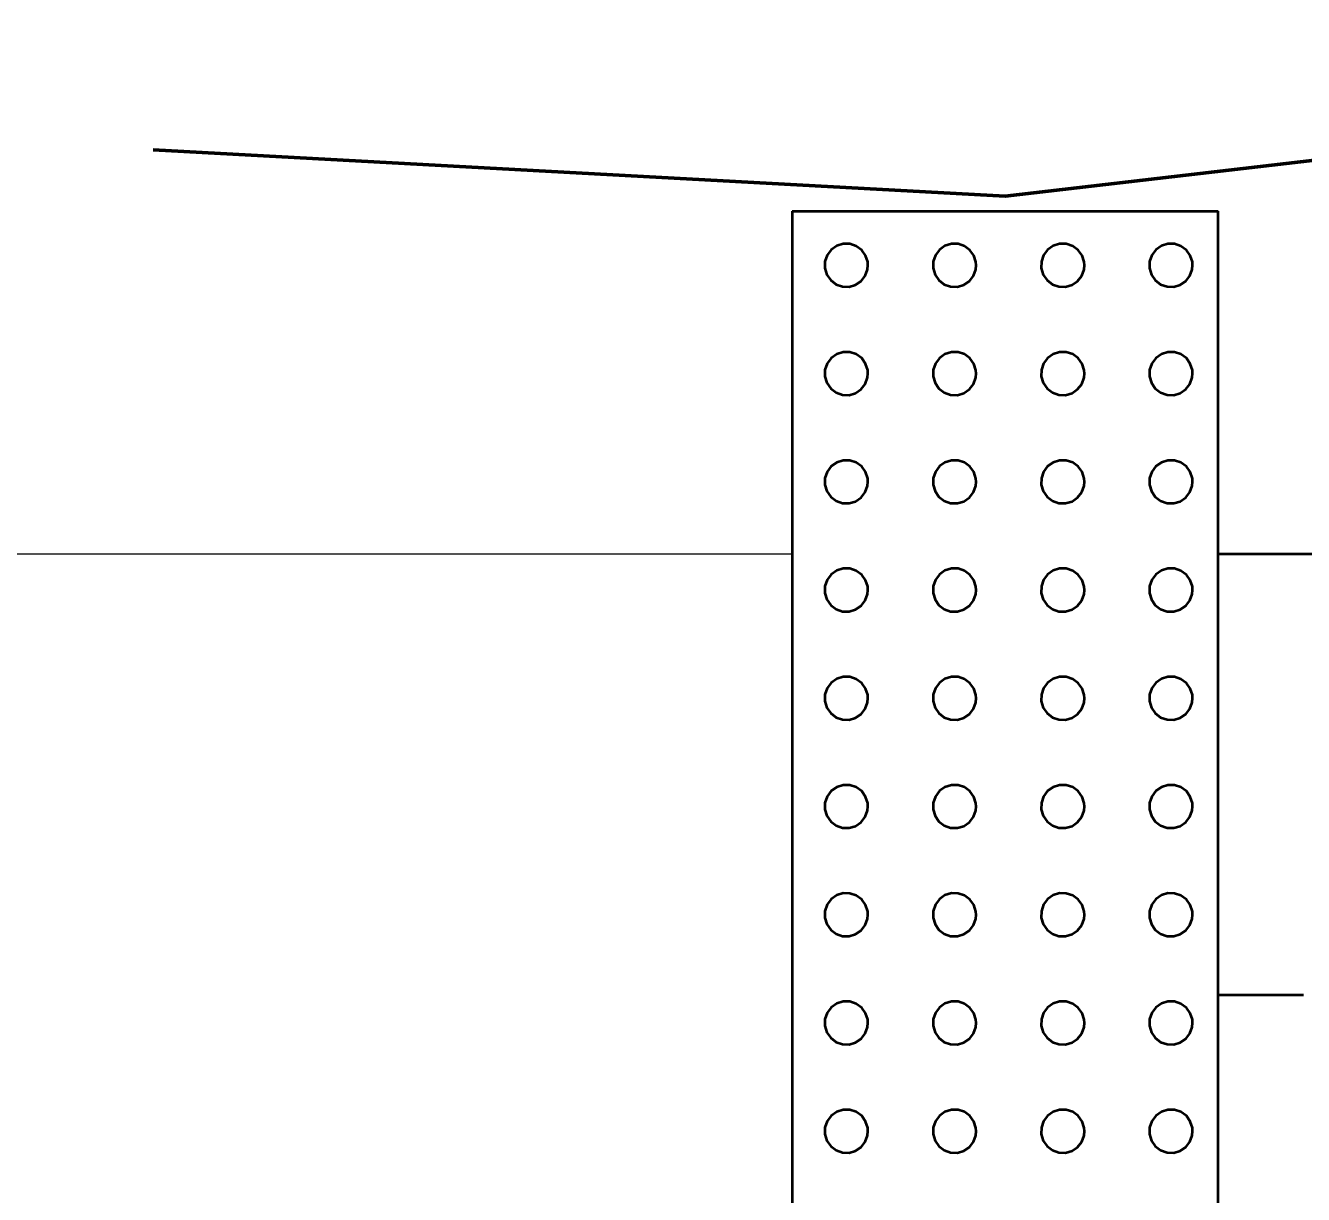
# Model space of a CAD drawing. Extents: x -76 to 974, y -1080 to -735.
# Drawn here: x 281.69 to 289.19, y -935.85 to -928.99 of the extents above; entities that cross this region are included whole.
import ezdxf

# ---------------------------------------------------------------- set-up
doc = ezdxf.new("R2010")
doc.units = 0
doc.header["$LTSCALE"] = 0.36
doc.linetypes.add('LONG_DASHED', pattern=[7.5, 6, -1.5])
for name, color, linetype, lineweight in [('27', 7, 'Continuous', 40), ('28', 7, 'LONG_DASHED', 60), ('7', 7, 'Continuous', 13)]:
    doc.layers.add(name, color=color, linetype=linetype, lineweight=lineweight)

msp = doc.modelspace()

# ---------------------------------------------------------------- linework, layer by layer
at = {"layer": '27'}
for p, q in [((286.1855, -930.0789), (286.1855, -941.5789)), ((286.1855, -930.0789), (288.6855, -930.0789)), ((288.6855, -941.5789), (288.6855, -930.0789)), ((288.6855, -932.09), (321.1855, -932.09)), ((289.1855, -934.6789), (288.6855, -934.6789))]:
    msp.add_line(p, q, dxfattribs=at)
for points in [[(286.6301, -930.3964), (286.6286, -930.3767), (286.6164, -930.339), (286.5933, -930.3069), (286.5614, -930.2835), (286.5239, -930.271), (286.4843, -930.2707), (286.4466, -930.2825), (286.4143, -930.3054), (286.3906, -930.3371), (286.3778, -930.3745), (286.3771, -930.414), (286.3886, -930.4519), (286.4112, -930.4844), (286.4426, -930.5083), (286.4799, -930.5215), (286.5195, -930.5225), (286.5574, -930.5113), (286.5901, -930.489), (286.6143, -930.4578), (286.6278, -930.4206)], [(287.2651, -930.3964), (287.2636, -930.3767), (287.2514, -930.339), (287.2283, -930.3069), (287.1964, -930.2835), (287.1589, -930.271), (287.1193, -930.2707), (287.0816, -930.2825), (287.0493, -930.3054), (287.0256, -930.3371), (287.0128, -930.3745), (287.0121, -930.414), (287.0236, -930.4519), (287.0462, -930.4844), (287.0776, -930.5083), (287.1149, -930.5215), (287.1545, -930.5225), (287.1924, -930.5113), (287.2251, -930.489), (287.2493, -930.4578), (287.2628, -930.4206)], [(287.9001, -930.3964), (287.8986, -930.3767), (287.8864, -930.339), (287.8633, -930.3069), (287.8314, -930.2835), (287.7939, -930.271), (287.7543, -930.2707), (287.7166, -930.2825), (287.6843, -930.3054), (287.6606, -930.3371), (287.6478, -930.3745), (287.6471, -930.414), (287.6586, -930.4519), (287.6812, -930.4844), (287.7126, -930.5083), (287.7499, -930.5215), (287.7895, -930.5225), (287.8274, -930.5113), (287.8601, -930.489), (287.8843, -930.4578), (287.8978, -930.4206)], [(288.5351, -930.3964), (288.5336, -930.3767), (288.5214, -930.339), (288.4983, -930.3069), (288.4664, -930.2835), (288.4289, -930.271), (288.3893, -930.2707), (288.3516, -930.2825), (288.3193, -930.3054), (288.2956, -930.3371), (288.2828, -930.3745), (288.2821, -930.414), (288.2936, -930.4519), (288.3162, -930.4844), (288.3476, -930.5083), (288.3849, -930.5215), (288.4245, -930.5225), (288.4624, -930.5113), (288.4951, -930.489), (288.5193, -930.4578), (288.5328, -930.4206)], [(286.6301, -931.0314), (286.6286, -931.0117), (286.6164, -930.974), (286.5933, -930.9419), (286.5614, -930.9185), (286.5239, -930.906), (286.4843, -930.9057), (286.4466, -930.9175), (286.4143, -930.9404), (286.3906, -930.9721), (286.3778, -931.0095), (286.3771, -931.049), (286.3886, -931.0869), (286.4112, -931.1194), (286.4426, -931.1433), (286.4799, -931.1565), (286.5195, -931.1575), (286.5574, -931.1463), (286.5901, -931.124), (286.6143, -931.0928), (286.6278, -931.0556)], [(287.2651, -931.0314), (287.2636, -931.0117), (287.2514, -930.974), (287.2283, -930.9419), (287.1964, -930.9185), (287.1589, -930.906), (287.1193, -930.9057), (287.0816, -930.9175), (287.0493, -930.9404), (287.0256, -930.9721), (287.0128, -931.0095), (287.0121, -931.049), (287.0236, -931.0869), (287.0462, -931.1194), (287.0776, -931.1433), (287.1149, -931.1565), (287.1545, -931.1575), (287.1924, -931.1463), (287.2251, -931.124), (287.2493, -931.0928), (287.2628, -931.0556)], [(287.9001, -931.0314), (287.8986, -931.0117), (287.8864, -930.974), (287.8633, -930.9419), (287.8314, -930.9185), (287.7939, -930.906), (287.7543, -930.9057), (287.7166, -930.9175), (287.6843, -930.9404), (287.6606, -930.9721), (287.6478, -931.0095), (287.6471, -931.049), (287.6586, -931.0869), (287.6812, -931.1194), (287.7126, -931.1433), (287.7499, -931.1565), (287.7895, -931.1575), (287.8274, -931.1463), (287.8601, -931.124), (287.8843, -931.0928), (287.8978, -931.0556)], [(288.5351, -931.0314), (288.5336, -931.0117), (288.5214, -930.974), (288.4983, -930.9419), (288.4664, -930.9185), (288.4289, -930.906), (288.3893, -930.9057), (288.3516, -930.9175), (288.3193, -930.9404), (288.2956, -930.9721), (288.2828, -931.0095), (288.2821, -931.049), (288.2936, -931.0869), (288.3162, -931.1194), (288.3476, -931.1433), (288.3849, -931.1565), (288.4245, -931.1575), (288.4624, -931.1463), (288.4951, -931.124), (288.5193, -931.0928), (288.5328, -931.0556)], [(286.6301, -931.6664), (286.6286, -931.6467), (286.6164, -931.609), (286.5933, -931.5769), (286.5614, -931.5535), (286.5239, -931.541), (286.4843, -931.5407), (286.4466, -931.5525), (286.4143, -931.5754), (286.3906, -931.6071), (286.3778, -931.6445), (286.3771, -931.684), (286.3886, -931.7219), (286.4112, -931.7544), (286.4426, -931.7783), (286.4799, -931.7915), (286.5195, -931.7925), (286.5574, -931.7813), (286.5901, -931.759), (286.6143, -931.7278), (286.6278, -931.6906)], [(287.2651, -931.6664), (287.2636, -931.6467), (287.2514, -931.609), (287.2283, -931.5769), (287.1964, -931.5535), (287.1589, -931.541), (287.1193, -931.5407), (287.0816, -931.5525), (287.0493, -931.5754), (287.0256, -931.6071), (287.0128, -931.6445), (287.0121, -931.684), (287.0236, -931.7219), (287.0462, -931.7544), (287.0776, -931.7783), (287.1149, -931.7915), (287.1545, -931.7925), (287.1924, -931.7813), (287.2251, -931.759), (287.2493, -931.7278), (287.2628, -931.6906)], [(287.9001, -931.6664), (287.8986, -931.6467), (287.8864, -931.609), (287.8633, -931.5769), (287.8314, -931.5535), (287.7939, -931.541), (287.7543, -931.5407), (287.7166, -931.5525), (287.6843, -931.5754), (287.6606, -931.6071), (287.6478, -931.6445), (287.6471, -931.684), (287.6586, -931.7219), (287.6812, -931.7544), (287.7126, -931.7783), (287.7499, -931.7915), (287.7895, -931.7925), (287.8274, -931.7813), (287.8601, -931.759), (287.8843, -931.7278), (287.8978, -931.6906)], [(288.5351, -931.6664), (288.5336, -931.6467), (288.5214, -931.609), (288.4983, -931.5769), (288.4664, -931.5535), (288.4289, -931.541), (288.3893, -931.5407), (288.3516, -931.5525), (288.3193, -931.5754), (288.2956, -931.6071), (288.2828, -931.6445), (288.2821, -931.684), (288.2936, -931.7219), (288.3162, -931.7544), (288.3476, -931.7783), (288.3849, -931.7915), (288.4245, -931.7925), (288.4624, -931.7813), (288.4951, -931.759), (288.5193, -931.7278), (288.5328, -931.6906)], [(286.6301, -932.3014), (286.6286, -932.2817), (286.6164, -932.244), (286.5933, -932.2119), (286.5614, -932.1885), (286.5239, -932.176), (286.4843, -932.1757), (286.4466, -932.1875), (286.4143, -932.2104), (286.3906, -932.2421), (286.3778, -932.2795), (286.3771, -932.319), (286.3886, -932.3569), (286.4112, -932.3894), (286.4426, -932.4133), (286.4799, -932.4265), (286.5195, -932.4275), (286.5574, -932.4163), (286.5901, -932.394), (286.6143, -932.3628), (286.6278, -932.3256)], [(287.2651, -932.3014), (287.2636, -932.2817), (287.2514, -932.244), (287.2283, -932.2119), (287.1964, -932.1885), (287.1589, -932.176), (287.1193, -932.1757), (287.0816, -932.1875), (287.0493, -932.2104), (287.0256, -932.2421), (287.0128, -932.2795), (287.0121, -932.319), (287.0236, -932.3569), (287.0462, -932.3894), (287.0776, -932.4133), (287.1149, -932.4265), (287.1545, -932.4275), (287.1924, -932.4163), (287.2251, -932.394), (287.2493, -932.3628), (287.2628, -932.3256)], [(287.9001, -932.3014), (287.8986, -932.2817), (287.8864, -932.244), (287.8633, -932.2119), (287.8314, -932.1885), (287.7939, -932.176), (287.7543, -932.1757), (287.7166, -932.1875), (287.6843, -932.2104), (287.6606, -932.2421), (287.6478, -932.2795), (287.6471, -932.319), (287.6586, -932.3569), (287.6812, -932.3894), (287.7126, -932.4133), (287.7499, -932.4265), (287.7895, -932.4275), (287.8274, -932.4163), (287.8601, -932.394), (287.8843, -932.3628), (287.8978, -932.3256)], [(288.5351, -932.3014), (288.5336, -932.2817), (288.5214, -932.244), (288.4983, -932.2119), (288.4664, -932.1885), (288.4289, -932.176), (288.3893, -932.1757), (288.3516, -932.1875), (288.3193, -932.2104), (288.2956, -932.2421), (288.2828, -932.2795), (288.2821, -932.319), (288.2936, -932.3569), (288.3162, -932.3894), (288.3476, -932.4133), (288.3849, -932.4265), (288.4245, -932.4275), (288.4624, -932.4163), (288.4951, -932.394), (288.5193, -932.3628), (288.5328, -932.3256)], [(286.6301, -932.9364), (286.6286, -932.9167), (286.6164, -932.879), (286.5933, -932.8469), (286.5614, -932.8235), (286.5239, -932.811), (286.4843, -932.8107), (286.4466, -932.8225), (286.4143, -932.8454), (286.3906, -932.8771), (286.3778, -932.9145), (286.3771, -932.954), (286.3886, -932.9919), (286.4112, -933.0244), (286.4426, -933.0483), (286.4799, -933.0615), (286.5195, -933.0625), (286.5574, -933.0513), (286.5901, -933.029), (286.6143, -932.9978), (286.6278, -932.9606)], [(287.2651, -932.9364), (287.2636, -932.9167), (287.2514, -932.879), (287.2283, -932.8469), (287.1964, -932.8235), (287.1589, -932.811), (287.1193, -932.8107), (287.0816, -932.8225), (287.0493, -932.8454), (287.0256, -932.8771), (287.0128, -932.9145), (287.0121, -932.954), (287.0236, -932.9919), (287.0462, -933.0244), (287.0776, -933.0483), (287.1149, -933.0615), (287.1545, -933.0625), (287.1924, -933.0513), (287.2251, -933.029), (287.2493, -932.9978), (287.2628, -932.9606)], [(287.9001, -932.9364), (287.8986, -932.9167), (287.8864, -932.879), (287.8633, -932.8469), (287.8314, -932.8235), (287.7939, -932.811), (287.7543, -932.8107), (287.7166, -932.8225), (287.6843, -932.8454), (287.6606, -932.8771), (287.6478, -932.9145), (287.6471, -932.954), (287.6586, -932.9919), (287.6812, -933.0244), (287.7126, -933.0483), (287.7499, -933.0615), (287.7895, -933.0625), (287.8274, -933.0513), (287.8601, -933.029), (287.8843, -932.9978), (287.8978, -932.9606)], [(288.5351, -932.9364), (288.5336, -932.9167), (288.5214, -932.879), (288.4983, -932.8469), (288.4664, -932.8235), (288.4289, -932.811), (288.3893, -932.8107), (288.3516, -932.8225), (288.3193, -932.8454), (288.2956, -932.8771), (288.2828, -932.9145), (288.2821, -932.954), (288.2936, -932.9919), (288.3162, -933.0244), (288.3476, -933.0483), (288.3849, -933.0615), (288.4245, -933.0625), (288.4624, -933.0513), (288.4951, -933.029), (288.5193, -932.9978), (288.5328, -932.9606)], [(286.6301, -933.5714), (286.6286, -933.5517), (286.6164, -933.514), (286.5933, -933.4819), (286.5614, -933.4585), (286.5239, -933.446), (286.4843, -933.4457), (286.4466, -933.4575), (286.4143, -933.4804), (286.3906, -933.5121), (286.3778, -933.5495), (286.3771, -933.589), (286.3886, -933.6269), (286.4112, -933.6594), (286.4426, -933.6833), (286.4799, -933.6965), (286.5195, -933.6975), (286.5574, -933.6863), (286.5901, -933.664), (286.6143, -933.6328), (286.6278, -933.5956)], [(287.2651, -933.5714), (287.2636, -933.5517), (287.2514, -933.514), (287.2283, -933.4819), (287.1964, -933.4585), (287.1589, -933.446), (287.1193, -933.4457), (287.0816, -933.4575), (287.0493, -933.4804), (287.0256, -933.5121), (287.0128, -933.5495), (287.0121, -933.589), (287.0236, -933.6269), (287.0462, -933.6594), (287.0776, -933.6833), (287.1149, -933.6965), (287.1545, -933.6975), (287.1924, -933.6863), (287.2251, -933.664), (287.2493, -933.6328), (287.2628, -933.5956)], [(287.9001, -933.5714), (287.8986, -933.5517), (287.8864, -933.514), (287.8633, -933.4819), (287.8314, -933.4585), (287.7939, -933.446), (287.7543, -933.4457), (287.7166, -933.4575), (287.6843, -933.4804), (287.6606, -933.5121), (287.6478, -933.5495), (287.6471, -933.589), (287.6586, -933.6269), (287.6812, -933.6594), (287.7126, -933.6833), (287.7499, -933.6965), (287.7895, -933.6975), (287.8274, -933.6863), (287.8601, -933.664), (287.8843, -933.6328), (287.8978, -933.5956)], [(288.5351, -933.5714), (288.5336, -933.5517), (288.5214, -933.514), (288.4983, -933.4819), (288.4664, -933.4585), (288.4289, -933.446), (288.3893, -933.4457), (288.3516, -933.4575), (288.3193, -933.4804), (288.2956, -933.5121), (288.2828, -933.5495), (288.2821, -933.589), (288.2936, -933.6269), (288.3162, -933.6594), (288.3476, -933.6833), (288.3849, -933.6965), (288.4245, -933.6975), (288.4624, -933.6863), (288.4951, -933.664), (288.5193, -933.6328), (288.5328, -933.5956)], [(286.6301, -934.2064), (286.6286, -934.1867), (286.6164, -934.149), (286.5933, -934.1169), (286.5614, -934.0935), (286.5239, -934.081), (286.4843, -934.0807), (286.4466, -934.0925), (286.4143, -934.1154), (286.3906, -934.1471), (286.3778, -934.1845), (286.3771, -934.224), (286.3886, -934.2619), (286.4112, -934.2944), (286.4426, -934.3183), (286.4799, -934.3315), (286.5195, -934.3325), (286.5574, -934.3213), (286.5901, -934.299), (286.6143, -934.2678), (286.6278, -934.2306)], [(287.2651, -934.2064), (287.2636, -934.1867), (287.2514, -934.149), (287.2283, -934.1169), (287.1964, -934.0935), (287.1589, -934.081), (287.1193, -934.0807), (287.0816, -934.0925), (287.0493, -934.1154), (287.0256, -934.1471), (287.0128, -934.1845), (287.0121, -934.224), (287.0236, -934.2619), (287.0462, -934.2944), (287.0776, -934.3183), (287.1149, -934.3315), (287.1545, -934.3325), (287.1924, -934.3213), (287.2251, -934.299), (287.2493, -934.2678), (287.2628, -934.2306)], [(287.9001, -934.2064), (287.8986, -934.1867), (287.8864, -934.149), (287.8633, -934.1169), (287.8314, -934.0935), (287.7939, -934.081), (287.7543, -934.0807), (287.7166, -934.0925), (287.6843, -934.1154), (287.6606, -934.1471), (287.6478, -934.1845), (287.6471, -934.224), (287.6586, -934.2619), (287.6812, -934.2944), (287.7126, -934.3183), (287.7499, -934.3315), (287.7895, -934.3325), (287.8274, -934.3213), (287.8601, -934.299), (287.8843, -934.2678), (287.8978, -934.2306)], [(288.5351, -934.2064), (288.5336, -934.1867), (288.5214, -934.149), (288.4983, -934.1169), (288.4664, -934.0935), (288.4289, -934.081), (288.3893, -934.0807), (288.3516, -934.0925), (288.3193, -934.1154), (288.2956, -934.1471), (288.2828, -934.1845), (288.2821, -934.224), (288.2936, -934.2619), (288.3162, -934.2944), (288.3476, -934.3183), (288.3849, -934.3315), (288.4245, -934.3325), (288.4624, -934.3213), (288.4951, -934.299), (288.5193, -934.2678), (288.5328, -934.2306)], [(286.6301, -934.8414), (286.6286, -934.8217), (286.6164, -934.784), (286.5933, -934.7519), (286.5614, -934.7285), (286.5239, -934.716), (286.4843, -934.7157), (286.4466, -934.7275), (286.4143, -934.7504), (286.3906, -934.7821), (286.3778, -934.8195), (286.3771, -934.859), (286.3886, -934.8969), (286.4112, -934.9294), (286.4426, -934.9533), (286.4799, -934.9665), (286.5195, -934.9675), (286.5574, -934.9563), (286.5901, -934.934), (286.6143, -934.9028), (286.6278, -934.8656)], [(287.2651, -934.8414), (287.2636, -934.8217), (287.2514, -934.784), (287.2283, -934.7519), (287.1964, -934.7285), (287.1589, -934.716), (287.1193, -934.7157), (287.0816, -934.7275), (287.0493, -934.7504), (287.0256, -934.7821), (287.0128, -934.8195), (287.0121, -934.859), (287.0236, -934.8969), (287.0462, -934.9294), (287.0776, -934.9533), (287.1149, -934.9665), (287.1545, -934.9675), (287.1924, -934.9563), (287.2251, -934.934), (287.2493, -934.9028), (287.2628, -934.8656)], [(287.9001, -934.8414), (287.8986, -934.8217), (287.8864, -934.784), (287.8633, -934.7519), (287.8314, -934.7285), (287.7939, -934.716), (287.7543, -934.7157), (287.7166, -934.7275), (287.6843, -934.7504), (287.6606, -934.7821), (287.6478, -934.8195), (287.6471, -934.859), (287.6586, -934.8969), (287.6812, -934.9294), (287.7126, -934.9533), (287.7499, -934.9665), (287.7895, -934.9675), (287.8274, -934.9563), (287.8601, -934.934), (287.8843, -934.9028), (287.8978, -934.8656)], [(288.5351, -934.8414), (288.5336, -934.8217), (288.5214, -934.784), (288.4983, -934.7519), (288.4664, -934.7285), (288.4289, -934.716), (288.3893, -934.7157), (288.3516, -934.7275), (288.3193, -934.7504), (288.2956, -934.7821), (288.2828, -934.8195), (288.2821, -934.859), (288.2936, -934.8969), (288.3162, -934.9294), (288.3476, -934.9533), (288.3849, -934.9665), (288.4245, -934.9675), (288.4624, -934.9563), (288.4951, -934.934), (288.5193, -934.9028), (288.5328, -934.8656)], [(286.6301, -935.4764), (286.6286, -935.4567), (286.6164, -935.419), (286.5933, -935.3869), (286.5614, -935.3635), (286.5239, -935.351), (286.4843, -935.3507), (286.4466, -935.3625), (286.4143, -935.3854), (286.3906, -935.4171), (286.3778, -935.4545), (286.3771, -935.494), (286.3886, -935.5319), (286.4112, -935.5644), (286.4426, -935.5883), (286.4799, -935.6015), (286.5195, -935.6025), (286.5574, -935.5913), (286.5901, -935.569), (286.6143, -935.5378), (286.6278, -935.5006)], [(287.2651, -935.4764), (287.2636, -935.4567), (287.2514, -935.419), (287.2283, -935.3869), (287.1964, -935.3635), (287.1589, -935.351), (287.1193, -935.3507), (287.0816, -935.3625), (287.0493, -935.3854), (287.0256, -935.4171), (287.0128, -935.4545), (287.0121, -935.494), (287.0236, -935.5319), (287.0462, -935.5644), (287.0776, -935.5883), (287.1149, -935.6015), (287.1545, -935.6025), (287.1924, -935.5913), (287.2251, -935.569), (287.2493, -935.5378), (287.2628, -935.5006)], [(287.9001, -935.4764), (287.8986, -935.4567), (287.8864, -935.419), (287.8633, -935.3869), (287.8314, -935.3635), (287.7939, -935.351), (287.7543, -935.3507), (287.7166, -935.3625), (287.6843, -935.3854), (287.6606, -935.4171), (287.6478, -935.4545), (287.6471, -935.494), (287.6586, -935.5319), (287.6812, -935.5644), (287.7126, -935.5883), (287.7499, -935.6015), (287.7895, -935.6025), (287.8274, -935.5913), (287.8601, -935.569), (287.8843, -935.5378), (287.8978, -935.5006)], [(288.5351, -935.4764), (288.5336, -935.4567), (288.5214, -935.419), (288.4983, -935.3869), (288.4664, -935.3635), (288.4289, -935.351), (288.3893, -935.3507), (288.3516, -935.3625), (288.3193, -935.3854), (288.2956, -935.4171), (288.2828, -935.4545), (288.2821, -935.494), (288.2936, -935.5319), (288.3162, -935.5644), (288.3476, -935.5883), (288.3849, -935.6015), (288.4245, -935.6025), (288.4624, -935.5913), (288.4951, -935.569), (288.5193, -935.5378), (288.5328, -935.5006)]]:
    msp.add_lwpolyline(points, close=True, dxfattribs=at)
at = {"layer": '28', "linetype": 'Continuous'}
msp.add_lwpolyline([(282.4355, -929.72), (287.4355, -929.99), (292.6855, -929.38), (303.9355, -929.18), (307.9355, -929.55), (309.9355, -928.99), (322.4355, -929.3789), (333.4355, -929.42)], dxfattribs=at)
at = {"layer": '7'}
msp.add_line((256.2421, -932.09), (286.1855, -932.09), dxfattribs=at)

doc.saveas('drawing.dxf')
